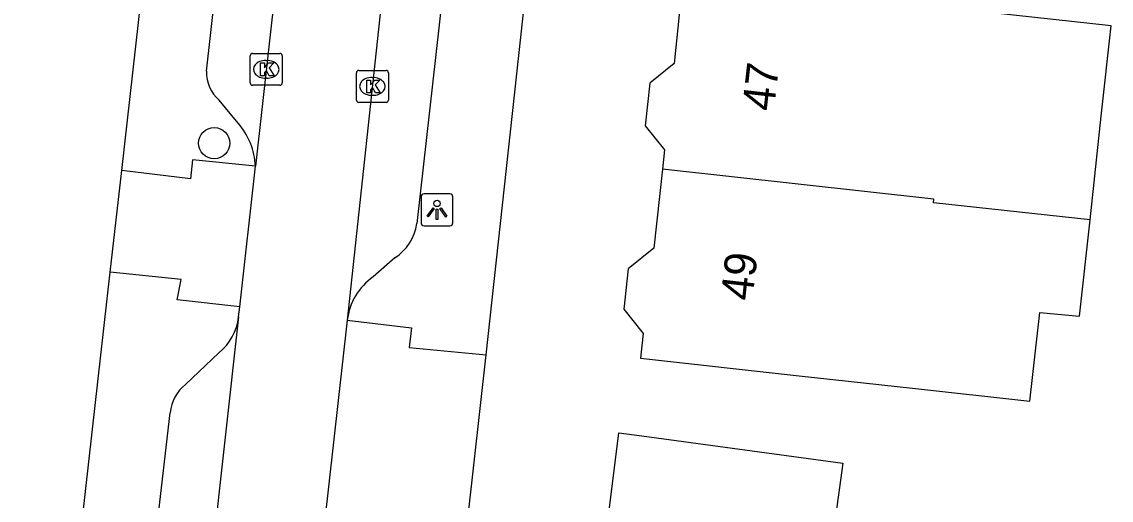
# Model space of a CAD drawing. Extents: x 161258 to 161838, y 380836 to 381727.
# Drawn here: x 161700.55 to 161734.69, y 381369.3 to 381384.28 of the extents above; entities that cross this region are included whole.
import ezdxf

# ---------------------------------------------------------------- set-up
doc = ezdxf.new("R2010")
doc.units = 0
for name, color, linetype in [('IMGEO_Boom', 7, 'Continuous'), ('IMGEO_Kolk', 7, 'Continuous'), ('IMGEO_Lichtpunt', 7, 'Continuous'), ('IMGEO_Pand', 7, 'Continuous'), ('IMGEO_Pand_nummerreeks', 7, 'Continuous'), ('IMGEO_Rijbaan_lokaal_open', 7, 'Continuous'), ('IMGEO_Voetpad_open', 7, 'Continuous')]:
    doc.layers.add(name, color=color, linetype=linetype)

msp = doc.modelspace()

# ---------------------------------------------------------------- linework, layer by layer
at = {"layer": 'IMGEO_Boom'}
msp.add_circle((161706.581, 381380.482), 0.489, dxfattribs=at)
at = {"layer": 'IMGEO_Kolk'}
for p, q in [((161707.709, 381382.368), (161707.709, 381383.22)), ((161707.784, 381383.294), (161708.636, 381383.294)), ((161708.197, 381383.074), (161708.222, 381383.074)), ((161708.71, 381383.22), (161708.71, 381382.368)), ((161711.036, 381381.834), (161711.036, 381382.686)), ((161711.111, 381382.76), (161711.963, 381382.76)), ((161712.037, 381382.686), (161712.037, 381381.834)), ((161708.22, 381382.514), (161708.195, 381382.514)), ((161711.524, 381382.54), (161711.549, 381382.54)), ((161708.636, 381382.294), (161707.784, 381382.294)), ((161711.547, 381381.98), (161711.522, 381381.98)), ((161711.963, 381381.76), (161711.111, 381381.76))]:
    msp.add_line(p, q, dxfattribs=at)
for points in [[(161707.709, 381382.368), (161707.709, 381383.22)], [(161707.784, 381383.294), (161708.636, 381383.294)], [(161708.71, 381383.22), (161708.71, 381382.368)], [(161708.03, 381382.994), (161708.153, 381382.994), (161708.153, 381382.843), (161708.283, 381382.994), (161708.447, 381382.994), (161708.301, 381382.843), (161708.454, 381382.594), (161708.302, 381382.594), (161708.217, 381382.758), (161708.153, 381382.691), (161708.153, 381382.594), (161708.03, 381382.594), (161708.03, 381382.994)], [(161711.036, 381381.834), (161711.036, 381382.686)], [(161711.111, 381382.76), (161711.963, 381382.76)], [(161712.037, 381382.686), (161712.037, 381381.834)], [(161711.357, 381382.46), (161711.48, 381382.46), (161711.48, 381382.309), (161711.61, 381382.46), (161711.774, 381382.46), (161711.628, 381382.309), (161711.781, 381382.06), (161711.629, 381382.06), (161711.544, 381382.224), (161711.48, 381382.157), (161711.48, 381382.06), (161711.357, 381382.06), (161711.357, 381382.46)], [(161708.636, 381382.294), (161707.784, 381382.294)], [(161711.963, 381381.76), (161711.111, 381381.76)]]:
    msp.add_lwpolyline(points, dxfattribs=at)
for centre, start, end in [((161707.786, 381383.218), 91.552, 178.448), ((161707.786, 381383.218), 91.552, 178.448), ((161708.634, 381383.218), 1.552, 88.448), ((161708.634, 381383.218), 1.552, 88.448), ((161711.113, 381382.684), 91.552, 178.448), ((161711.113, 381382.684), 91.552, 178.448), ((161711.961, 381382.684), 1.552, 88.448), ((161711.961, 381382.684), 1.552, 88.448), ((161707.786, 381382.37), 181.552, 268.448), ((161707.786, 381382.37), 181.552, 268.448), ((161708.634, 381382.37), 271.552, 358.448), ((161708.634, 381382.37), 271.552, 358.448), ((161711.113, 381381.836), 181.552, 268.448), ((161711.113, 381381.836), 181.552, 268.448), ((161711.961, 381381.836), 271.552, 358.448), ((161711.961, 381381.836), 271.552, 358.448)]:
    msp.add_arc(centre, 0.0765, start, end, dxfattribs=at)
for centre, major_axis, ratio, start_param, end_param in [((161708.196, 381382.794), (-0.387, 0.002), 0.722429, 4.712389, 7.853982), ((161708.221, 381382.794), (-0.39, 0.002), 0.717154, 1.570796, 4.712389), ((161711.523, 381382.26), (-0.387, 0.002), 0.722429, 4.712389, 7.853982), ((161711.548, 381382.26), (-0.39, 0.002), 0.717154, 1.570796, 4.712389)]:
    msp.add_ellipse(centre, major_axis=major_axis, ratio=ratio, start_param=start_param, end_param=end_param, dxfattribs=at)
at = {"layer": 'IMGEO_Lichtpunt'}
for p, q in [((161713.062, 381378.796), (161713.062, 381377.989)), ((161713.062, 381378.796), (161713.062, 381377.989)), ((161713.964, 381378.891), (161713.156, 381378.891)), ((161713.964, 381378.891), (161713.156, 381378.891)), ((161714.058, 381377.989), (161714.058, 381378.796)), ((161714.058, 381377.989), (161714.058, 381378.796)), ((161713.156, 381377.895), (161713.964, 381377.895)), ((161713.156, 381377.895), (161713.964, 381377.895))]:
    msp.add_line(p, q, dxfattribs=at)
for points in [[(161713.436, 381378.46), (161713.475, 381378.432), (161713.287, 381378.17), (161713.249, 381378.197), (161713.436, 381378.46)], [(161713.538, 381378.412), (161713.585, 381378.412), (161713.585, 381378.09), (161713.538, 381378.09), (161713.538, 381378.412)], [(161713.648, 381378.432), (161713.686, 381378.459), (161713.873, 381378.197), (161713.834, 381378.169), (161713.648, 381378.432)]]:
    msp.add_lwpolyline(points, dxfattribs=at)
msp.add_circle((161713.561, 381378.594), 0.0994, dxfattribs=at)
for centre, start, end in [((161713.156, 381378.796), 90, 180), ((161713.156, 381378.796), 90, 180), ((161713.964, 381378.796), 0, 90), ((161713.964, 381378.796), 0, 90), ((161713.156, 381377.989), 180, 270), ((161713.156, 381377.989), 180, 270), ((161713.964, 381377.989), 270, 0), ((161713.964, 381377.989), 270, 360)]:
    msp.add_arc(centre, 0.0946, start, end, dxfattribs=at)
at = {"layer": 'IMGEO_Pand'}
for points in [[(161734.025, 381378.077), (161734.377, 381381.323), (161734.687, 381384.152), (161729.808, 381384.687), (161725.536, 381385.156), (161721.267, 381385.625), (161720.995, 381382.98), (161720.225, 381382.362), (161720.079, 381381.03), (161720.691, 381380.268), (161720.625, 381379.67)], [(161720.625, 381379.67), (161720.353, 381377.19), (161719.548, 381376.544), (161719.41, 381375.282), (161720.021, 381374.52), (161719.936, 381373.743), (161724.907, 381373.197), (161728.465, 381372.807), (161732.141, 381372.404), (161732.446, 381375.183), (161733.694, 381375.059), (161734.025, 381378.077)], [(161734.025, 381378.077), (161729.114, 381378.616), (161729.126, 381378.723), (161720.625, 381379.67)], [(161718.648, 381366.553), (161719.259, 381371.413), (161719.984, 381371.315), (161726.277, 381370.462), (161725.843, 381367.261), (161725.788, 381366.858), (161720.142, 381367.623), (161719.975, 381366.387)]]:
    msp.add_lwpolyline(points, dxfattribs=at)
at = {"layer": 'IMGEO_Rijbaan_lokaal_open'}
for points in [[(161709.333, 381392.858), (161707.873, 381379.766)], [(161712.637, 381392.502), (161710.748, 381374.936)], [(161707.378, 381375.352), (161707.873, 381379.766)], [(161707.343, 381375.038), (161707.378, 381375.352)], [(161707.343, 381375.038), (161706.079, 381363.637), (161704.663, 381351.215)], [(161710.748, 381374.936), (161710.037, 381368.604)]]:
    msp.add_lwpolyline(points, dxfattribs=at)
at = {"layer": 'IMGEO_Voetpad_open'}
for points in [[(161703.682, 381379.623), (161710.363, 381438.89), (161702.199, 381460.88)], [(161715.1, 381373.857), (161721.934, 381436.431)], [(161706.333, 381382.735), (161708.87, 381405.285)], [(161714.413, 381391.161), (161712.928, 381377.964)], [(161707.33, 381381.107), (161706.736, 381381.832)], [(161707.873, 381379.766), (161705.904, 381379.957), (161705.838, 381379.36), (161703.682, 381379.623)], [(161703.323, 381376.439), (161703.682, 381379.623)], [(161712.238, 381376.887), (161711.563, 381376.293)], [(161700.55, 381351.841), (161703.323, 381376.439)], [(161707.378, 381375.352), (161705.417, 381375.579), (161705.546, 381376.213), (161703.323, 381376.439)], [(161710.748, 381374.936), (161712.763, 381374.702), (161712.684, 381374.08), (161715.1, 381373.857)], [(161705.678, 381372.928), (161706.728, 381373.916)], [(161714.528, 381368.72), (161715.1, 381373.857)], [(161703.205, 381354.779), (161705.2, 381372.037)]]:
    msp.add_lwpolyline(points, dxfattribs=at)
for centre, radius, start, end in [((161707.479, 381382.705), 1.146, 178.4916, 229.6099), ((161705.644, 381379.644), 2.233, 3.1407, 40.9475), ((161711.379, 381378.197), 1.567, 303.2604, 351.4468), ((161712.656, 381374.713), 1.921, 124.6778, 173.345), ((161705.645, 381375.239), 1.71, 309.3038, 353.2394), ((161706.495, 381371.916), 1.3, 128.9073, 174.6677)]:
    msp.add_arc(centre, radius, start, end, dxfattribs=at)

# ---------------------------------------------------------------- texts
at = {"layer": 'IMGEO_Pand_nummerreeks'}
for s, p in [('47', (161724.114, 381381.462)), ('49', (161723.44, 381375.522))]:
    msp.add_text(s, height=1, rotation=83.5201, dxfattribs=at).set_placement(p)

doc.saveas('drawing.dxf')
